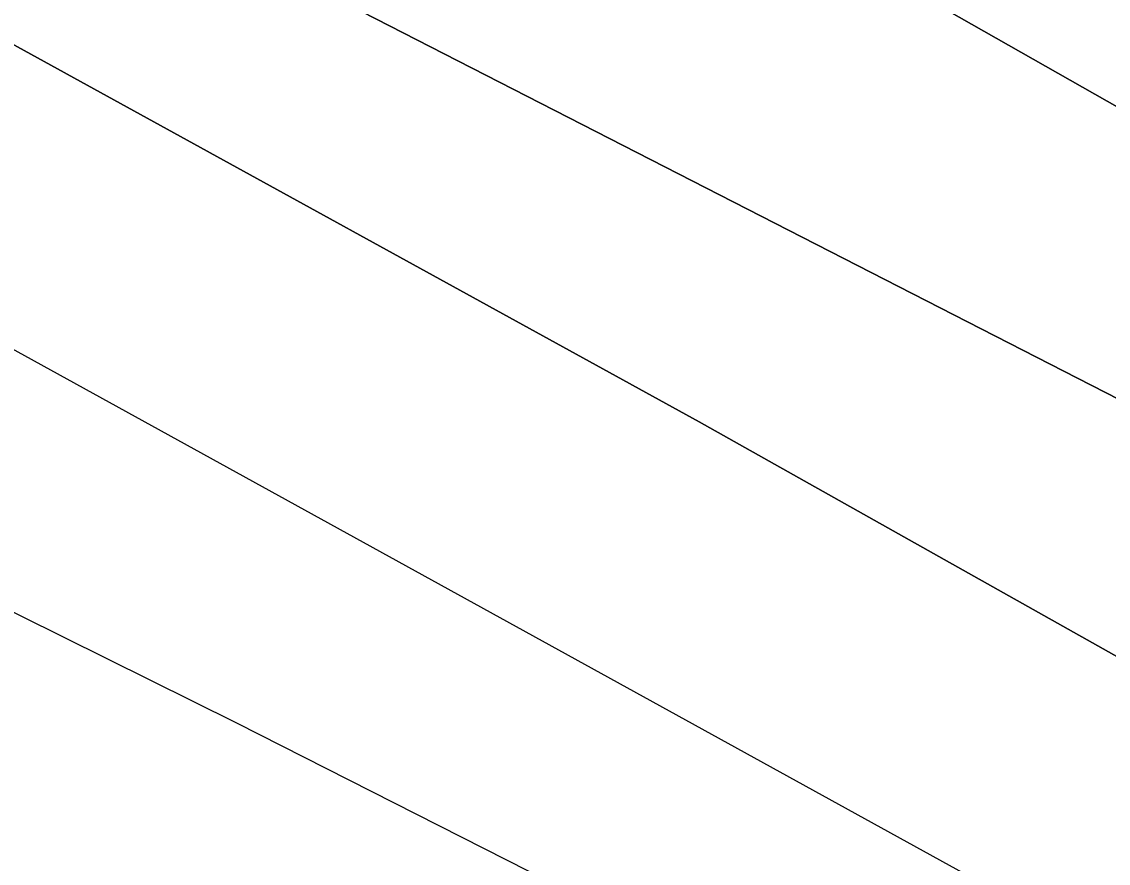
# Model space of a CAD drawing. Extents: x 3355677 to 3393573, y 612928 to 638357.
# Drawn here: x 3373355.4 to 3373490.4, y 622333.2 to 622437.8 of the extents above; entities that cross this region are included whole.
import ezdxf

# ---------------------------------------------------------------- set-up
doc = ezdxf.new("R2010")
doc.units = 0
for name, color, linetype in [('V-TOPO-DPTH', 7, 'Continuous'), ('V-TOPO-MAJR', 7, 'Continuous'), ('V-TOPO-MINR', 7, 'Continuous')]:
    doc.layers.add(name, color=color, linetype=linetype)

msp = doc.modelspace()

# ---------------------------------------------------------------- linework, layer by layer
at = {"layer": 'V-TOPO-DPTH'}
for points in [[(3371993.2, 623020.19), (3372844.14, 622717.94), (3372864.35, 622709.64), (3372884.37, 622700.96), (3372904.13, 622691.68), (3372923.72, 622682.01), (3373722.55, 622272.55), (3373726.51, 622270.49), (3373730.45, 622268.4), (3373734.37, 622266.26), (3373738.27, 622264.1), (3373745.74, 622259.89), (3373748.41, 622258.26), (3373750.75, 622256.77), (3374431.76, 621814.98)], [(3371993.2, 623020.19), (3372844.14, 622717.94), (3372864.35, 622709.64), (3372884.37, 622700.96), (3372904.13, 622691.68), (3372923.72, 622682.01), (3373722.55, 622272.55), (3373726.51, 622270.49), (3373730.45, 622268.4), (3373734.37, 622266.26), (3373738.27, 622264.1), (3373745.74, 622259.89), (3373748.41, 622258.26), (3373750.75, 622256.77), (3374431.76, 621814.98)], [(3374242.34, 621905.16), (3374196.67, 621933.76), (3374150.93, 621962.23), (3373777.31, 622193.57), (3373751.48, 622209.37), (3373725.55, 622224.99), (3373699.45, 622240.33), (3373673.24, 622255.49), (3373535.24, 622334.33), (3373439.59, 622388.1), (3373343.45, 622440.98), (3373246.59, 622492.51), (3373149.24, 622543.14), (3372895.71, 622672.78), (3372885.54, 622677.79), (3372875.27, 622682.61), (3372864.87, 622687.12), (3372854.38, 622691.43), (3371993.4, 622991.66)], [(3371993.4, 622991.66), (3372854.38, 622691.43), (3372864.87, 622687.12), (3372875.27, 622682.61), (3372885.54, 622677.79), (3372895.71, 622672.78), (3373149.24, 622543.14), (3373246.59, 622492.51), (3373343.45, 622440.98), (3373439.59, 622388.1), (3373535.24, 622334.33), (3373673.24, 622255.49), (3373699.45, 622240.33), (3373725.55, 622224.99), (3373751.48, 622209.37), (3373777.31, 622193.57), (3374150.93, 621962.23), (3374196.67, 621933.76), (3374242.34, 621905.16)], [(3372978.47, 622718.47), (3373738.5, 622287.05), (3373747.34, 622281.96), (3373756.14, 622276.81), (3373764.88, 622271.55), (3373773.58, 622266.23), (3373843.02, 622223.18), (3373886.33, 622196.15), (3373929.53, 622168.94), (3373972.56, 622141.48), (3374015.49, 622113.85), (3374388.17, 621872.34)], [(3374388.17, 621872.34), (3374015.49, 622113.85), (3373972.56, 622141.48), (3373929.53, 622168.94), (3373886.33, 622196.15), (3373843.02, 622223.18), (3373773.58, 622266.23), (3373764.88, 622271.55), (3373756.14, 622276.81), (3373747.34, 622281.96), (3373738.5, 622287.05), (3372978.47, 622718.47)]]:
    msp.add_lwpolyline(points, dxfattribs=at)
at = {"layer": 'V-TOPO-MAJR'}
msp.add_lwpolyline([(3374184.88, 621911.05), (3374106.54, 621960.31), (3374027.96, 622009.17), (3373949.01, 622057.43), (3373869.81, 622105.3), (3373738.08, 622184.24), (3373724.52, 622192.26), (3373710.91, 622200.19), (3373697.21, 622207.97), (3373683.46, 622215.65), (3372926.98, 622632.71)], dxfattribs=at)
at = {"layer": 'V-TOPO-MINR'}
for points in [[(3374431.76, 621814.98), (3373750.75, 622256.77), (3373748.41, 622258.26), (3373745.74, 622259.89), (3373738.27, 622264.1), (3373734.37, 622266.26), (3373730.45, 622268.4), (3373726.51, 622270.49), (3373722.55, 622272.55), (3372923.72, 622682.01), (3372904.13, 622691.68), (3372884.37, 622700.96), (3372864.35, 622709.64), (3372844.14, 622717.94), (3371993.2, 623020.19)], [(3371993.4, 622991.66), (3372854.38, 622691.43), (3372864.87, 622687.12), (3372875.27, 622682.61), (3372885.54, 622677.79), (3372895.71, 622672.78), (3373149.24, 622543.14), (3373246.59, 622492.51), (3373343.45, 622440.98), (3373439.59, 622388.1), (3373535.24, 622334.33), (3373673.24, 622255.49), (3373699.45, 622240.33), (3373725.55, 622224.99), (3373751.48, 622209.37), (3373777.31, 622193.57), (3374150.93, 621962.23), (3374196.67, 621933.76), (3374242.34, 621905.16)], [(3374375.56, 621762.46), (3373849.69, 622090.95), (3373824.89, 622106.32), (3373800.03, 622121.58), (3373775.06, 622136.68), (3373750.02, 622151.67), (3373708.01, 622176.62), (3373703.92, 622179.02), (3373699.81, 622181.4), (3373695.68, 622183.72), (3373691.53, 622186.02), (3373573.49, 622250.52), (3373510.08, 622284.59), (3373446.35, 622318.07), (3373382.16, 622350.65), (3373317.67, 622382.62), (3372881.81, 622594.93), (3372860.94, 622604.81), (3372839.93, 622614.37), (3372818.71, 622623.47), (3372797.36, 622632.25), (3372656.52, 622688.34), (3372564.47, 622724.47)], [(3374388.17, 621872.34), (3374015.49, 622113.85), (3373972.56, 622141.48), (3373929.53, 622168.94), (3373886.33, 622196.15), (3373843.02, 622223.18), (3373773.58, 622266.23), (3373764.88, 622271.55), (3373756.14, 622276.81), (3373747.34, 622281.96), (3373738.5, 622287.05), (3372978.47, 622718.47)]]:
    msp.add_lwpolyline(points, dxfattribs=at)

doc.saveas('drawing.dxf')
